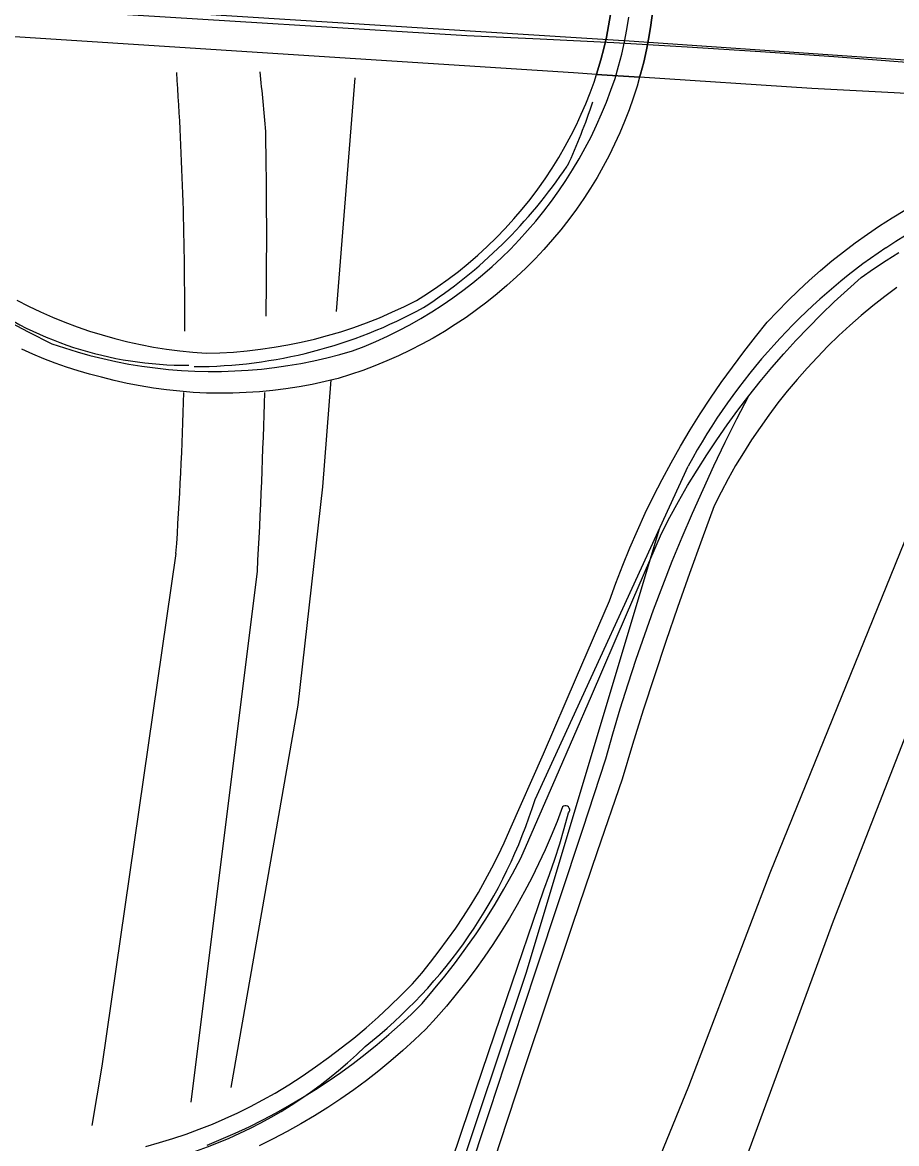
# Model space of a CAD drawing. Extents: x 3297716 to 3335574, y 688621 to 713991.
# Drawn here: x 3320052 to 3320535, y 704954 to 705574 of the extents above; entities that cross this region are included whole.
import ezdxf

# ---------------------------------------------------------------- set-up
doc = ezdxf.new("R2010")
doc.units = 0
for name, color, linetype in [('V-BRDG-OTLN', 7, 'Continuous'), ('V-RAIL-TRAK', 7, 'Continuous'), ('V-ROAD-CNTR', 7, 'Continuous'), ('V-TOPO-SHOR', 7, 'Continuous')]:
    doc.layers.add(name, color=color, linetype=linetype)

msp = doc.modelspace()

# ---------------------------------------------------------------- linework, layer by layer
at = {"layer": 'V-BRDG-OTLN'}
for points in [[(3320376.66, 705578.13), (3320375.62, 705571.8), (3320374.39, 705565.51), (3320372.96, 705559.25), (3320371.35, 705553.05), (3320369.54, 705546.9), (3320368.92, 705544.98), (3320356.17, 705545.82), (3320215.69, 705554.86), (3320047.36, 705565.73), (3319860.26, 705578.44)], [(3320094.88, 705579.12), (3320297.28, 705566.44), (3320337.86, 705564.64), (3320378.42, 705562.58), (3320418.97, 705560.25), (3320459.5, 705557.67), (3320500.02, 705554.83), (3320540.51, 705551.72)], [(3320399.88, 705579), (3320398.96, 705572.16), (3320397.83, 705565.35), (3320396.51, 705558.58), (3320394.99, 705551.85), (3320393.27, 705545.17), (3320392.76, 705543.41), (3320368.92, 705544.98), (3320369.54, 705546.9), (3320371.35, 705553.05), (3320372.96, 705559.25), (3320374.39, 705565.51), (3320375.62, 705571.8), (3320376.66, 705578.13)], [(3320376.9, 705536.22), (3320379.19, 705542.81), (3320381.12, 705549.49), (3320382.86, 705556.22), (3320384.39, 705562.99), (3320385.72, 705569.82), (3320386.84, 705576.67)], [(3320673.1, 705527.45), (3320487.85, 705537.17), (3320392.76, 705543.41), (3320393.27, 705545.17), (3320394.99, 705551.85), (3320396.51, 705558.58), (3320397.83, 705565.35), (3320398.96, 705572.16), (3320399.88, 705579)], [(3320183.29, 705393.16), (3320190.79, 705394.24), (3320198.24, 705395.54), (3320205.65, 705397.06), (3320213.02, 705398.79), (3320220.33, 705400.74), (3320227.58, 705402.89), (3320234.77, 705405.26), (3320241.88, 705407.84), (3320248.92, 705410.62), (3320255.86, 705413.61), (3320262.72, 705416.8), (3320269.48, 705420.19), (3320275.45, 705423.92), (3320281.29, 705427.83), (3320287.01, 705431.92), (3320292.61, 705436.18), (3320298.07, 705440.61), (3320303.39, 705445.2), (3320308.58, 705449.96), (3320313.61, 705454.87), (3320318.49, 705459.93), (3320323.22, 705465.14), (3320327.79, 705470.49), (3320332.19, 705475.98), (3320336.41, 705481.6), (3320340.47, 705487.35), (3320344.35, 705493.21), (3320348.05, 705499.2), (3320351.56, 705505.29), (3320354.89, 705511.48), (3320357.78, 705517.18), (3320360.49, 705522.97), (3320363.03, 705528.84), (3320365.38, 705534.79), (3320367.56, 705540.81), (3320368.92, 705544.98), (3320392.76, 705543.41), (3320391.35, 705538.54), (3320389.24, 705531.97), (3320386.94, 705525.47), (3320384.45, 705519.04), (3320381.77, 705512.69), (3320378.9, 705506.41), (3320375.85, 705500.23), (3320372.62, 705494.14), (3320369.21, 705488.15), (3320365.63, 705482.26), (3320361.88, 705476.48), (3320357.8, 705470.61), (3320353.54, 705464.86), (3320349.13, 705459.23), (3320344.56, 705453.73), (3320339.83, 705448.37), (3320334.94, 705443.14), (3320329.91, 705438.06), (3320324.73, 705433.13), (3320319.42, 705428.34), (3320313.97, 705423.71), (3320308.38, 705419.24), (3320302.67, 705414.93), (3320296.84, 705410.79), (3320290.89, 705406.82), (3320284.83, 705403.02), (3320278.66, 705399.39), (3320272.39, 705395.95), (3320266.02, 705392.68), (3320259.56, 705389.6), (3320253.02, 705386.71), (3320246.39, 705384.01), (3320239.69, 705381.5), (3320232.92, 705379.18), (3320226.09, 705377.06), (3320218.95, 705375.31), (3320211.76, 705373.77), (3320204.54, 705372.43), (3320197.27, 705371.31), (3320189.98, 705370.39), (3320182.66, 705369.69), (3320175.33, 705369.2), (3320167.98, 705368.92), (3320160.63, 705368.86), (3320153.28, 705369.01), (3320145.94, 705369.37), (3320138.61, 705369.94), (3320131.31, 705370.73), (3320124.03, 705371.73), (3320116.77, 705372.93), (3320109.56, 705374.35), (3320102.39, 705375.98), (3320095.27, 705377.81), (3320088.8, 705379.44), (3320082.38, 705381.26), (3320076.01, 705383.28), (3320069.71, 705385.49), (3320063.47, 705387.88), (3320057.31, 705390.47), (3320051.23, 705393.23)], [(3320041.9, 705409.64), (3320054.82, 705402.84), (3320067.84, 705396.24), (3320074.81, 705393.88), (3320081.83, 705391.72), (3320088.92, 705389.75), (3320096.05, 705387.98), (3320103.23, 705386.4), (3320110.45, 705385.02), (3320117.71, 705383.84), (3320125, 705382.86), (3320132.31, 705382.08), (3320139.64, 705381.5), (3320146.98, 705381.12), (3320154.33, 705380.94), (3320161.68, 705380.97), (3320169.03, 705381.19), (3320176.37, 705381.62), (3320183.69, 705382.25), (3320191, 705383.08), (3320198.28, 705384.12), (3320205.52, 705385.35), (3320212.73, 705386.78), (3320219.91, 705388.41), (3320227.03, 705390.23), (3320234.1, 705392.25), (3320240.6, 705394.78), (3320247.02, 705397.49), (3320253.37, 705400.4), (3320259.63, 705403.47), (3320265.79, 705406.74), (3320271.86, 705410.17), (3320277.83, 705413.78), (3320283.69, 705417.56), (3320289.44, 705421.51), (3320295.08, 705425.63), (3320300.59, 705429.9), (3320305.97, 705434.33), (3320311.23, 705438.92), (3320316.35, 705443.65), (3320321.33, 705448.53), (3320326.17, 705453.56), (3320330.87, 705458.71), (3320335.41, 705464.01), (3320339.79, 705469.43), (3320344.02, 705474.98), (3320348.09, 705480.64), (3320352, 705486.43), (3320355.73, 705492.32), (3320359.29, 705498.31), (3320362.68, 705504.41), (3320365.89, 705510.6), (3320368.92, 705516.89), (3320371.76, 705523.25), (3320374.43, 705529.7), (3320376.9, 705536.22)], [(3320303.61, 705093.07), (3320307.44, 705099.82), (3320311.11, 705106.65), (3320314.61, 705113.56), (3320317.94, 705120.55), (3320321.09, 705127.6), (3320339.58, 705169.74), (3320357.9, 705211.94), (3320376.06, 705254.2), (3320379.62, 705264.04), (3320383.38, 705273.81), (3320387.35, 705283.49), (3320391.53, 705293.09), (3320395.9, 705302.59), (3320400.48, 705312), (3320405.25, 705321.31), (3320410.21, 705330.52), (3320415.37, 705339.62), (3320420.73, 705348.61), (3320426.27, 705357.48), (3320431.99, 705366.23), (3320437.9, 705374.86), (3320443.99, 705383.36), (3320450.26, 705391.74), (3320456.7, 705399.97), (3320463.31, 705408.07), (3320468.9, 705414.08), (3320474.63, 705419.95), (3320480.51, 705425.68), (3320486.53, 705431.25), (3320492.69, 705436.67), (3320498.98, 705441.94), (3320505.4, 705447.04), (3320511.95, 705451.98), (3320518.62, 705456.76), (3320525.4, 705461.37), (3320532.3, 705465.81), (3320539.31, 705470.07)], [(3320385.51, 705246.56), (3320404.86, 705291.47), (3320409.48, 705300.36), (3320414.28, 705309.15), (3320419.27, 705317.83), (3320424.46, 705326.41), (3320429.82, 705334.86), (3320435.37, 705343.21), (3320441.1, 705351.43), (3320447.01, 705359.52), (3320453.1, 705367.49), (3320459.35, 705375.32), (3320465.78, 705383.01), (3320472.37, 705390.56), (3320479.12, 705397.97), (3320486.03, 705405.23), (3320493.1, 705412.34), (3320500.32, 705419.3), (3320507.69, 705426.09), (3320515.21, 705432.73), (3320522.04, 705437.54), (3320528.98, 705442.18), (3320536.04, 705446.64)], [(3320534.98, 705427.37), (3320528.28, 705422.37), (3320521.71, 705417.2), (3320515.27, 705411.86), (3320508.97, 705406.35), (3320502.82, 705400.69), (3320496.82, 705394.86), (3320490.97, 705388.89), (3320485.28, 705382.76), (3320479.75, 705376.49), (3320474.38, 705370.07), (3320469.18, 705363.53), (3320464.16, 705356.84), (3320459.3, 705350.03), (3320454.63, 705343.09), (3320450.13, 705336.04), (3320445.82, 705328.87), (3320441.7, 705321.59), (3320437.76, 705314.21), (3320434.02, 705306.73), (3320427.05, 705288.07), (3320420.24, 705269.35), (3320413.62, 705250.56), (3320407.16, 705231.7), (3320400.89, 705212.79), (3320394.79, 705193.81), (3320388.88, 705174.77), (3320383.14, 705155.68), (3320369.31, 705115.58), (3320355.65, 705075.45), (3320342.13, 705035.26), (3320328.76, 704995.03), (3320315.55, 704954.76), (3320302.49, 704914.45)], [(3320048.46, 705420.31), (3320054.96, 705416.99), (3320061.56, 705413.86), (3320068.24, 705410.91), (3320075, 705408.16), (3320081.84, 705405.6), (3320088.74, 705403.24), (3320095.72, 705401.08), (3320102.75, 705399.11), (3320109.83, 705397.34), (3320116.96, 705395.78), (3320124.13, 705394.42), (3320131.34, 705393.26), (3320138.58, 705392.31), (3320145.84, 705391.56), (3320153.12, 705391.03), (3320160.69, 705391.23), (3320168.24, 705391.65), (3320175.78, 705392.3), (3320183.29, 705393.16)], [(3320297.04, 704933.72), (3320309.91, 704972.55), (3320322.76, 705011.39), (3320335.61, 705050.25), (3320348.44, 705089.12), (3320361.27, 705128.01), (3320374.08, 705166.9), (3320377.98, 705180.77), (3320382.07, 705194.58), (3320386.36, 705208.33), (3320390.86, 705222.01), (3320395.55, 705235.63), (3320400.43, 705249.18), (3320405.52, 705262.65), (3320410.79, 705276.05), (3320416.27, 705289.37), (3320421.93, 705302.61), (3320427.79, 705315.76), (3320433.83, 705328.83), (3320440.06, 705341.81), (3320446.49, 705354.69), (3320453.1, 705367.49)], [(3320153.7, 704953.55), (3320161.5, 704956.74), (3320169.23, 704960.12), (3320176.87, 704963.69), (3320184.42, 704967.44), (3320191.88, 704971.38), (3320199.24, 704975.49), (3320206.5, 704979.78), (3320213.66, 704984.25), (3320220.7, 704988.88), (3320227.63, 704993.69), (3320234.44, 704998.66), (3320241.13, 705003.8), (3320247.69, 705009.1), (3320254.13, 705014.55), (3320260.43, 705020.16), (3320266.58, 705025.92), (3320272.61, 705031.83), (3320278.92, 705039.22), (3320285.06, 705046.75), (3320291.01, 705054.44), (3320296.76, 705062.27), (3320302.32, 705070.24), (3320307.68, 705078.35), (3320312.84, 705086.59), (3320317.79, 705094.95), (3320322.54, 705103.44), (3320327.08, 705112.04), (3320346.61, 705156.84), (3320366.09, 705201.68), (3320385.51, 705246.56)], [(3320278.6, 704914.22), (3320299, 704974.33), (3320319.38, 705034.46), (3320339.76, 705094.62), (3320342.89, 705102.98), (3320345.83, 705111.4), (3320348.57, 705119.88), (3320351.11, 705128.43), (3320353.46, 705137.02), (3320353.89, 705137.61), (3320354.11, 705138.3), (3320354.11, 705139.04), (3320353.88, 705139.73), (3320353.44, 705140.32), (3320352.85, 705140.75), (3320352.15, 705140.97), (3320351.42, 705140.97), (3320350.72, 705140.74), (3320350.13, 705140.31), (3320347.1, 705132.34), (3320343.89, 705124.44), (3320340.48, 705116.63), (3320336.9, 705108.89), (3320333.13, 705101.23), (3320329.18, 705093.67), (3320325.06, 705086.2), (3320320.76, 705078.83), (3320316.29, 705071.57), (3320311.65, 705064.41), (3320306.84, 705057.36), (3320301.87, 705050.42), (3320296.74, 705043.6), (3320291.44, 705036.9), (3320285.99, 705030.33), (3320280.39, 705023.89), (3320274.64, 705017.58), (3320268.34, 705011.59), (3320261.9, 705005.76), (3320255.31, 705000.1), (3320248.58, 704994.6), (3320241.72, 704989.27), (3320234.73, 704984.11), (3320227.61, 704979.12), (3320220.37, 704974.32), (3320213.01, 704969.7), (3320205.54, 704965.27), (3320197.96, 704961.02), (3320190.28, 704956.96)], [(3320119.93, 704952.8), (3320127.39, 704954.87), (3320134.8, 704957.13), (3320142.14, 704959.6), (3320149.41, 704962.26), (3320156.61, 704965.12), (3320163.73, 704968.17), (3320170.76, 704971.41), (3320177.71, 704974.83), (3320184.56, 704978.45), (3320191.31, 704982.24), (3320198.86, 704986.87), (3320206.29, 704991.67), (3320213.61, 704996.66), (3320220.79, 705001.82), (3320227.85, 705007.16), (3320234.77, 705012.67), (3320241.56, 705018.35), (3320248.2, 705024.2), (3320254.7, 705030.2), (3320261.05, 705036.37), (3320267.25, 705042.69), (3320272.31, 705048.58), (3320277.23, 705054.61), (3320282.01, 705060.75), (3320286.64, 705067.01), (3320291.12, 705073.37), (3320295.44, 705079.84), (3320299.6, 705086.41), (3320303.61, 705093.07)], [(3320190.28, 704956.96), (3320182.49, 704953.09)]]:
    msp.add_lwpolyline(points, dxfattribs=at)
at = {"layer": 'V-RAIL-TRAK'}
msp.add_lwpolyline([(3317930.44, 705717.86), (3318361.72, 705691.42), (3318778.59, 705657.97), (3319034.5, 705652.34), (3319478.54, 705623.22), (3319985.71, 705589.06), (3320386.89, 705563.5), (3320860.83, 705530.92), (3321334.42, 705494.58), (3322125.75, 705446.02)], dxfattribs=at)
at = {"layer": 'V-ROAD-CNTR'}
for points in [[(3320235.26, 705543.16), (3320235.26, 705543.12), (3320225.1, 705414)], [(3320218.89, 704492.49), (3320291.01, 704670.7), (3320419.93, 704986.14), (3320464.96, 705103.87), (3320613.35, 705469.47)], [(3320222.13, 705376.36), (3320217.47, 705317.09), (3320203.92, 705196.52), (3320166.79, 704985.27)], [(3320334.94, 705144.44), (3320419.6, 705328.61)], [(3320403.55, 705293.7), (3320329.81, 705048.35), (3320219.26, 704718.3), (3320128, 704430.91), (3320074.15, 704272.86), (3320024.59, 704133.94), (3319983.2, 704016.79)], [(3320136.49, 705280.28), (3320095.51, 704997.07), (3320089.94, 704964.39)], [(3320181.46, 705270.51), (3320144.65, 704977.2)]]:
    msp.add_lwpolyline(points, dxfattribs=at)
for centre, radius, start, end in [((3318232.35, 705416.35), 1909, 359.60666, 3.89614), ((3316058.05, 705148.22), 4144.2, 5.05723, 5.5143), ((3320067.32, 705627.93), 315.18, 334.94377, 341.88046), ((3316888.24, 705455.15), 3298.4, 359.23998, 1.01437), ((3320709.72, 705183.17), 321.56, 87.67513, 124.2187), ((3320123.57, 705647.68), 275.66, 302.8876, 326.19794), ((3320721.56, 705165.12), 343.38, 124.15663, 151.56792), ((3320141.66, 705582.72), 198.34, 233.14433, 270.58514), ((3320146.14, 705647.46), 263.89, 270.10263, 298.79672), ((3318232.35, 705416.35), 1909, 355.91262, 358.58718), ((3316888.24, 705455.15), 3298.4, 356.79102, 358.50766), ((3320068.8, 705227.05), 278.66, 308.16239, 342.75558), ((3320067.5, 705184.61), 247.6, 266.41471, 314.47997)]:
    msp.add_arc(centre, radius, start, end, dxfattribs=at)
at = {"layer": 'V-TOPO-SHOR'}
msp.add_lwpolyline([(3320379.3, 704754.01), (3320412.42, 704842.34), (3320451.98, 704947.21), (3320499.92, 705077.46), (3320549.54, 705204.38), (3320597.71, 705321.45), (3320631.38, 705400.62)], dxfattribs=at)

doc.saveas('drawing.dxf')
